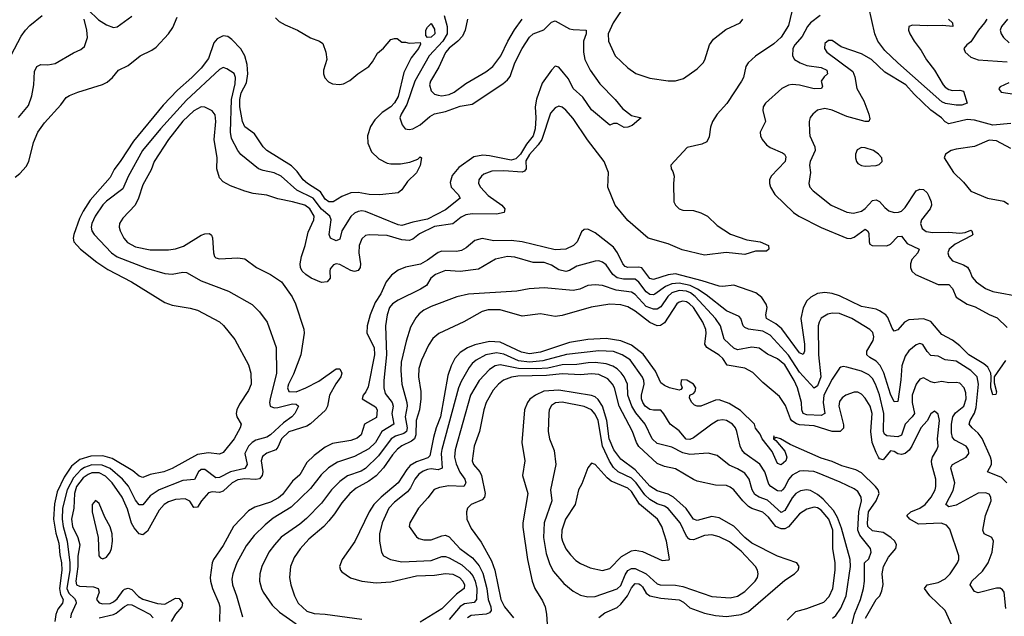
# Model space of a CAD drawing. Header units: inches. Extents: x 1682530 to 1839546, y 640742 to 791647.
# Tile 283 of 656: x 1711215 to 1716613, y 711478 to 714747. Entities that reach past the tile are written whole.
import ezdxf

# ---------------------------------------------------------------- set-up
doc = ezdxf.new("R2010")
doc.units = ezdxf.units.IN
doc.header["$MEASUREMENT"] = 0
doc.layers.add('B7711', color=7, linetype='Continuous')

msp = doc.modelspace()

# ---------------------------------------------------------------- linework, layer by layer
at = {"layer": 'B7711', "color": 5}
for points, elevation in [([(1714557.3, 714862.7), (1714469.2, 714730.8), (1714441.7, 714670), (1714444.1, 714630), (1714479.7, 714550), (1714550, 714483.2), (1714593, 714453), (1714670, 714426.8), (1714770, 714411.5), (1714810, 714412.9), (1714854.3, 714425.7), (1714930, 714478.5), (1714962.2, 714510), (1714972.2, 714527.8), (1714997.3, 714610), (1715019.1, 714640.9), (1715086.4, 714693.6), (1715164.3, 714730), (1715180.5, 714750)], 480), ([(1715448.7, 714791.3), (1715430, 714714.6), (1715390, 714652.2), (1715350, 714615.7), (1715250, 714547.7), (1715208.8, 714511.2), (1715195.4, 714490), (1715183.3, 714430), (1715173.2, 714410), (1715092, 714288), (1715039.7, 714230), (1715012.6, 714190), (1715002.2, 714157.8), (1714995.1, 714104.9), (1714982.5, 714077.5), (1714954.4, 714065.6), (1714874, 714046), (1714785.4, 713950), (1714786, 713930), (1714795.5, 713915.5), (1714803.2, 713890), (1714799.8, 713850), (1714802.3, 713750), (1714810.2, 713730), (1714830, 713710.2), (1714850, 713703.8), (1714910, 713702.5), (1714950, 713689.5), (1714986.2, 713670), (1715039.1, 713619.1), (1715111.8, 713571.8), (1715201.5, 713541.5), (1715274, 713530), (1715320.7, 713510), (1715322, 713490), (1715310, 713479.5), (1715250, 713478), (1715190, 713460.4), (1715088.5, 713471.5), (1714970, 713456.9), (1714846.6, 713486.6), (1714770, 713518.4), (1714661.4, 713550), (1714550, 713646.9), (1714479.9, 713730), (1714439.3, 713830), (1714443, 713910), (1714419.1, 713970), (1714328.3, 714088.3), (1714250, 714205), (1714210, 714251.8), (1714190, 714267.8), (1714170, 714272.8), (1714150, 714264.2), (1714125.5, 714234.5), (1714078.3, 714090), (1714058.4, 714061.6), (1714010, 714009), (1713990, 713973.9), (1713991, 713930), (1713983.1, 713916.9), (1713969.2, 713910.8), (1713870, 713918.4), (1713803.1, 713916.9), (1713759.9, 713900.1), (1713746, 713890), (1713732, 713870), (1713731, 713850), (1713740.5, 713830), (1713783.9, 713783.9), (1713858, 713730), (1713874.7, 713710), (1713870.3, 713690), (1713830, 713681.4), (1713696.4, 713683.6), (1713661.4, 713678.6), (1713634.5, 713665.5), (1713590, 713629.1), (1713490, 713613.9), (1713406.3, 713573.7), (1713370, 713545.2), (1713350, 713537), (1713310, 713540.1), (1713230, 713563.7), (1713131.5, 713568.5), (1713110, 713564.4), (1713090, 713547.1), (1713075.4, 713510), (1713073.4, 713470), (1713083, 713410), (1713081, 713390), (1713070, 713372.8), (1713050, 713366.8), (1713030, 713372.4), (1712970, 713405.2), (1712950, 713409), (1712936, 713404), (1712918, 713382), (1712914.6, 713370), (1712916.3, 713330), (1712900.3, 713310), (1712870, 713307.7), (1712813.6, 713330), (1712783.2, 713350), (1712764.5, 713370), (1712755.2, 713390), (1712753, 713410), (1712759.5, 713450), (1712780.2, 713510), (1712797.3, 713582.7), (1712827.9, 713650), (1712829.2, 713670), (1712806.3, 713710), (1712778.2, 713730), (1712710.2, 713749.8), (1712630, 713764.9), (1712570, 713785), (1712494.7, 713794.7), (1712450, 713807), (1712370, 713836.8), (1712330, 713858.4), (1712310, 713880.3), (1712295.4, 713930), (1712297.7, 713990), (1712281.2, 714090), (1712290.9, 714190), (1712286.6, 714226.6), (1712270, 714247.8), (1712230, 714268.6), (1712210, 714269.8), (1712170, 714247.2), (1712110, 714190.5), (1712031.3, 714090), (1711952.2, 713970), (1711934.9, 713925.1), (1711890, 713843.1), (1711866.1, 713770), (1711848.3, 713731.7), (1711779.5, 713660.5), (1711762, 713630), (1711760.6, 713610), (1711766, 713590), (1711786.3, 713550), (1711806.6, 713526.6), (1711850, 713502.2), (1711930, 713486.8), (1712030, 713485.2), (1712070, 713491.2), (1712113.4, 713506.6), (1712210, 713566.4), (1712230, 713573.5), (1712254.9, 713574.9), (1712267, 713567), (1712272.3, 713552.3), (1712277.1, 713470), (1712282.7, 713450), (1712290, 713442.3), (1712310, 713436.5), (1712410, 713442.7), (1712450, 713436.9), (1712513.4, 713390), (1712590.1, 713350.1), (1712650.2, 713310), (1712708.1, 713228.1), (1712727.4, 713190), (1712772.1, 713052.1), (1712774.8, 713030), (1712755.9, 712910), (1712715.6, 712804.4), (1712689.3, 712749.3), (1712683.2, 712730), (1712690.2, 712710.2), (1712730, 712708.4), (1712784.1, 712730), (1712854.1, 712765.9), (1712950, 712834.6), (1712970, 712833.8), (1712980.8, 712810), (1712975.1, 712790), (1712947.5, 712752.5), (1712913.3, 712690), (1712903.4, 712630), (1712892.1, 712607.9), (1712810, 712532.4), (1712790, 712519.1), (1712690, 712489.5), (1712649.6, 712450.4), (1712630, 712405.3), (1712618.4, 712390), (1712569.1, 712370.9), (1712546.6, 712353.4), (1712538.3, 712330), (1712547.5, 712270), (1712544.4, 712250), (1712530, 712231), (1712510, 712226.6), (1712450, 712230.7), (1712410, 712225), (1712379.1, 712210), (1712330, 712163.3), (1712310, 712157.1), (1712270, 712159.3), (1712250, 712153.6), (1712211.6, 712110), (1712190, 712075.1), (1712170, 712074.3), (1712148.3, 712108.3), (1712122.3, 712122.3), (1712070, 712118.7), (1712030, 712105), (1712007.5, 712090), (1711979.7, 712060.3), (1711915.3, 711944.7), (1711890, 711923.4), (1711870, 711929.9), (1711841.8, 711961.8), (1711828.7, 711988.7), (1711805.7, 712065.7), (1711776.1, 712130), (1711721.9, 712210), (1711686.2, 712246.2), (1711650, 712264), (1711610, 712263.3), (1711590, 712255.8), (1711563, 712237), (1711527.1, 712190), (1711514.7, 712150), (1711511.4, 712070), (1711499.5, 712010), (1711504.1, 711970), (1711532.8, 711910), (1711544.6, 711870), (1711532.9, 711807.1), (1711533.6, 711750), (1711522.5, 711670), (1711526.8, 711650), (1711543.6, 711643.6), (1711619.8, 711639.8), (1711645.4, 711630), (1711650.1, 711609.9), (1711636.5, 711570), (1711650.9, 711550.9), (1711670, 711545.9), (1711710, 711547.3), (1711730, 711557.5), (1711750, 711573.3), (1711781.3, 711618.7), (1711790, 711626.7), (1711810, 711631.8), (1711830, 711625), (1711865.9, 711585.9), (1711890, 711571.2), (1711970, 711547.2), (1712010, 711545.2), (1712070, 711576.6), (1712090, 711575.5), (1712107.3, 711550), (1712103.7, 711530), (1712069.7, 711490.3), (1712044.8, 711450)], 480), ([(1711590, 714802), (1711647.1, 714747.1), (1711690, 714719.3), (1711730, 714704.9), (1711750, 714707.9), (1711830, 714765.8)], 460), ([(1716307.7, 714750), (1716328.5, 714730), (1716330.6, 714710), (1716275, 714715), (1716190, 714712.7), (1716110, 714717), (1716090.4, 714710), (1716088.3, 714690), (1716095, 714670), (1716119.4, 714630), (1716158.2, 714578.2), (1716187.6, 714527.6), (1716231.5, 714471.5), (1716277.6, 714390), (1716290, 714376.6), (1716310, 714365.3), (1716330, 714360.1), (1716370, 714361.5), (1716390, 714355.3), (1716410.3, 714290), (1716380.6, 714279.4), (1716350, 714278.5), (1716291.8, 714288.2), (1716270, 714297.7), (1716029.4, 714510), (1715958.9, 714578.9), (1715920.3, 714630), (1715903, 714670), (1715870, 714815.1)], 520), ([(1711167.2, 714552.8), (1711223.3, 714656.7), (1711246.5, 714690), (1711270, 714716.2), (1711338.9, 714770)], 480), ([(1711190, 713883.7), (1711215.7, 713904.3), (1711250, 713942.6), (1711264.8, 713970), (1711290, 714074), (1711314.5, 714130), (1711350, 714182.3), (1711439.6, 714280.4), (1711470, 714320.3), (1711487.9, 714332.1), (1711534.5, 714350), (1711668, 714392), (1711694.7, 714405.3), (1711723.5, 714430), (1711757.2, 714470), (1711810, 714496.4), (1711875.1, 714550), (1711939.8, 714580.2), (1711963.4, 714596.6), (1712030.6, 714669.4), (1712054.7, 714705.3), (1712078.7, 714761.3)], 440), ([(1711208.3, 714211.7), (1711262.7, 714277.3), (1711281, 714330), (1711292, 714390), (1711296.6, 714463.4), (1711308.5, 714491.5), (1711330, 714501.3), (1711370, 714499.7), (1711410, 714506.5), (1711510, 714565.7), (1711550, 714583.1), (1711570, 714600.4), (1711586, 714650), (1711583.2, 714690), (1711569.1, 714750)], 460), ([(1712618, 714758), (1712637.6, 714737.6), (1712670, 714719), (1712738.8, 714690), (1712810, 714647.7), (1712858, 714630), (1712876.1, 714616.1), (1712893, 714570), (1712899.3, 714530), (1712881.3, 714470), (1712880.3, 714450), (1712888.3, 714428.3), (1712907.5, 714407.5), (1712930, 714396.5), (1712967.8, 714392.2), (1712990, 714395.5), (1713025.6, 714414.4), (1713069, 714450), (1713129.5, 714490.5), (1713150, 714516), (1713175.9, 714564.1), (1713209.4, 714590.6), (1713250, 714638), (1713270, 714644.7), (1713283.6, 714643.6), (1713310, 714624.7), (1713330, 714624.7), (1713350, 714618), (1713410, 714622), (1713413.2, 714613.2), (1713401.6, 714590), (1713361.1, 714538.9), (1713321.5, 714458.5), (1713290, 714326.4), (1713270, 714292.3), (1713250.1, 714270), (1713201.8, 714238.2), (1713162.3, 714197.7), (1713138.5, 714161.5), (1713122, 714110), (1713122.8, 714070), (1713143.6, 714023.6), (1713184.7, 713984.7), (1713230, 713960.8), (1713250, 713956.5), (1713303.3, 713956.7), (1713353.6, 713966.4), (1713397, 713983), (1713410, 713994.8), (1713418, 713990), (1713410, 713948), (1713390, 713908.7), (1713340.3, 713859.7), (1713310, 713814.5), (1713290, 713798.7), (1713190, 713787.8), (1713130.2, 713789.8), (1713070, 713799.8), (1713030, 713798), (1712981, 713779), (1712934, 713750), (1712910, 713748.4), (1712890, 713763.1), (1712864.3, 713804.3), (1712792.3, 713850), (1712770, 713869.9), (1712736, 713916), (1712705.6, 713945.6), (1712569.8, 714030), (1712549.8, 714050), (1712502.6, 714122.6), (1712450, 714160.7), (1712436.3, 714190), (1712421.8, 714270), (1712421.5, 714310), (1712430, 714347.1), (1712458.9, 714401.1), (1712466.3, 714450), (1712462, 714502), (1712449.4, 714549.4), (1712427.7, 714587.7), (1712378.4, 714638.4), (1712355.5, 714655.5), (1712330, 714659), (1712297.7, 714642.3), (1712279.5, 714620.5), (1712250, 714534.3), (1712210, 714482.2), (1712159.2, 714430), (1712079.2, 714360.8), (1712001.7, 714278.3), (1711838.6, 714081.4), (1711770, 713974.8), (1711733.6, 713926.4), (1711710, 713881.8), (1711601.7, 713758.3), (1711562, 713698), (1711542.9, 713657.1), (1711511.5, 713570), (1711507.1, 713550), (1711512.1, 713530), (1711548.9, 713488.9), (1711638.6, 713418.6), (1711697.6, 713377.6), (1711827.6, 713310), (1712010, 713197.1), (1712050, 713182), (1712150, 713166.7), (1712190, 713155.5), (1712310, 713092.3), (1712332.2, 713072.2), (1712395.2, 712995.2), (1712470, 712856.3), (1712482, 712810), (1712483.1, 712750), (1712470, 712716), (1712419.7, 712640.3), (1712404.6, 712610), (1712401.7, 712590), (1712405.7, 712570), (1712428.7, 712530), (1712424.4, 712510), (1712390.1, 712450), (1712330, 712375.8), (1712310, 712366.6), (1712250, 712374.5), (1712190, 712364.3), (1712050, 712287.2), (1712005.5, 712270), (1711930, 712255.7), (1711890, 712238.2), (1711870, 712246), (1711835, 712275), (1711721.7, 712341.7), (1711670, 712357.7), (1711604.3, 712355.8), (1711543.8, 712336.2), (1711498.7, 712301.3), (1711459.2, 712240.8), (1711420.5, 712159.5), (1711405.9, 712094.1), (1711400.1, 712010), (1711413.8, 711933.8), (1711430, 711878.4), (1711434.8, 711814.8), (1711443.4, 711770), (1711445.1, 711730), (1711433.6, 711630), (1711437.9, 711597.9), (1711452.7, 711570), (1711449.4, 711550), (1711423.6, 711516.4), (1711412.7, 711487.3), (1711406.6, 711450)], 440), ([(1713541.6, 714770), (1713559.5, 714710), (1713558.9, 714670), (1713534.6, 714630), (1713459.4, 714550), (1713382, 714410), (1713338.2, 714281.8), (1713306.9, 714230), (1713299.7, 714210), (1713311.2, 714171.2), (1713328.2, 714150), (1713350, 714144.7), (1713370, 714149.4), (1713410, 714171.8), (1713464, 714216), (1713490, 714231.5), (1713550, 714243.4), (1713630, 714273.2), (1713696.3, 714283.7), (1713864, 714396), (1713890, 714417.1), (1713904.2, 714435.8), (1713929.5, 714510), (1713970.7, 714590), (1714009.4, 714650.6), (1714030, 714669.1), (1714088.1, 714691.9), (1714130, 714733.4), (1714150, 714740.2), (1714230, 714698), (1714250, 714693.1), (1714320.7, 714690), (1714320.9, 714670), (1714306.3, 714630), (1714306.7, 714570), (1714314, 714530), (1714342.4, 714470), (1714395.9, 714395.9), (1714480.4, 714310), (1714519.9, 714259.9), (1714570, 714223), (1714622, 714210), (1714573.3, 714166.7), (1714550, 714158.4), (1714530, 714157), (1714490, 714179), (1714470, 714178), (1714450, 714169), (1714350, 714252.7), (1714302.2, 714322.2), (1714250, 714369.8), (1714223.2, 714423.2), (1714196.5, 714456.5), (1714170, 714486.2), (1714150, 714492), (1714130, 714471.1), (1714080.4, 714399.6), (1714049, 714311), (1714040.9, 714270), (1714044.6, 714210), (1714040.9, 714150), (1714030.7, 714110), (1713994.5, 714065.5), (1713961.6, 714010), (1713936, 713984), (1713910, 713977.1), (1713790, 714001.9), (1713754.9, 714005.1), (1713704.6, 713995.4), (1713623, 713937), (1713585.7, 713894.3), (1713574.8, 713854.8), (1713580.2, 713830), (1713619.6, 713790), (1713630.3, 713770), (1713550, 713705.8), (1713450, 713654.4), (1713370, 713637.9), (1713310, 713619.7), (1713290, 713622.7), (1713110, 713695.4), (1713090, 713699.1), (1713070, 713696.7), (1713050, 713686.4), (1713030, 713668), (1712981.4, 713590), (1712970, 713543.7), (1712950, 713535.4), (1712919.6, 713550), (1712911, 713570), (1712922.6, 713650), (1712914.4, 713670), (1712869.2, 713709.2), (1712823.6, 713770), (1712733.5, 713813.5), (1712647.7, 713890), (1712610, 713908.2), (1712550, 713919.9), (1712524.5, 713930), (1712427.6, 714007.6), (1712410.4, 714030.4), (1712377, 714097), (1712370.4, 714130), (1712376.6, 714310), (1712396.4, 714396.4), (1712398.6, 714430), (1712390, 714451.5), (1712350, 714477.8), (1712330, 714484.5), (1712310, 714473.5), (1712130, 714306.4), (1711987.3, 714150), (1711888.9, 714030), (1711810, 713888.1), (1711779.8, 713820.2), (1711690, 713753.3), (1711670, 713732.6), (1711627.9, 713670), (1711610.1, 713630), (1711606.9, 713610), (1711610, 713590.6), (1711622.4, 713570), (1711718.5, 713470), (1711750, 713447), (1711910, 713384.7), (1712010, 713355.9), (1712050, 713353), (1712110, 713362.9), (1712130, 713361.6), (1712210, 713316.3), (1712360.3, 713260.3), (1712490, 713186.5), (1712530, 713146), (1712571.1, 713090), (1712620.8, 712950), (1712623.1, 712810), (1712587.5, 712670), (1712584.9, 712650), (1712588.4, 712630), (1712610, 712620.3), (1712630, 712622.2), (1712710, 712642.4), (1712730, 712641.1), (1712744.4, 712630), (1712724.3, 712590), (1712707.1, 712570), (1712662, 712538), (1712590, 712472.5), (1712570, 712458.6), (1712510, 712443.2), (1712489.4, 712430.6), (1712470, 712410.6), (1712450.1, 712370), (1712461.7, 712310), (1712450, 712287.5), (1712370, 712269.1), (1712310, 712238.5), (1712290, 712236.9), (1712230, 712282.3), (1712210, 712281.7), (1712195, 712270), (1712172.7, 712227.3), (1712110, 712221.3), (1711979.3, 712170), (1711930, 712137.2), (1711890, 712089.1), (1711870, 712087.8), (1711850, 712114.5), (1711811.3, 712191.3), (1711778, 712230), (1711710, 712287.6), (1711666.6, 712306.5), (1711610, 712307.3), (1711570, 712293.1), (1711550, 712280.5), (1711510, 712237.1), (1711475.7, 712170), (1711450, 712070.9), (1711447.5, 712010), (1711453.2, 711970), (1711475.2, 711890), (1711489.7, 711770), (1711490.2, 711730), (1711473.5, 711630), (1711484.4, 711604.4), (1711516.2, 711576.2), (1711523.2, 711563.2), (1711524.3, 711550), (1711496.6, 711490), (1711493.1, 711470)], 460), ([(1713670.3, 714750), (1713656.9, 714690), (1713642.5, 714657.5), (1713617.6, 714630), (1713570, 714592.1), (1713550, 714566.8), (1713513, 714487), (1713467, 714410), (1713461.9, 714390), (1713470, 714356.5), (1713490, 714339.7), (1713510, 714333.1), (1713530, 714330.8), (1713570, 714337), (1713596.8, 714350), (1713661.6, 714398.4), (1713770, 714461.3), (1713808.8, 714490), (1713852.5, 714550), (1713890.4, 714629.6), (1713927.6, 714692.4), (1713970.7, 714750)], 480), ([(1715603.8, 714770), (1715550, 714729.9), (1715534.6, 714710), (1715505.4, 714654.6), (1715464.6, 714610), (1715454.6, 714590), (1715451.6, 714550), (1715462.3, 714530), (1715493.4, 714510), (1715530, 714495.5), (1715610, 714484.4), (1715641.1, 714470), (1715644.8, 714450), (1715625.1, 714434.9), (1715610.1, 714410), (1715616.2, 714383.8), (1715611.8, 714370), (1715570, 714368), (1715490, 714388.2), (1715450, 714391.9), (1715430, 714389), (1715393.4, 714370), (1715303.5, 714290), (1715291, 714270), (1715289.4, 714250), (1715304.5, 714190), (1715275.4, 714130), (1715275.8, 714110), (1715285.2, 714090), (1715310, 714061.7), (1715330, 714047.5), (1715397.7, 714017.7), (1715408.9, 714010), (1715415.5, 713995.5), (1715412, 713970), (1715335.6, 713890), (1715326.4, 713870), (1715326.2, 713850), (1715331.3, 713830), (1715355.8, 713790), (1715456.9, 713690), (1715487.2, 713670), (1715610, 713608.2), (1715750, 713549.4), (1715770, 713548.3), (1715790, 713556), (1715850, 713598.9), (1715862.8, 713590), (1715870, 713577.1), (1715872.8, 713530), (1715876.7, 713516.7), (1715889.2, 713509.2), (1715970, 713507.7), (1715990, 713517.3), (1716030, 713558.6), (1716050, 713560.3), (1716081.5, 713521.5), (1716146.3, 713490), (1716138.6, 713470), (1716106.8, 713433.2), (1716099.5, 713410), (1716099.8, 713390), (1716106.5, 713370), (1716126.3, 713350), (1716250, 713296.4), (1716310, 713296.6), (1716330, 713274.4), (1716350, 713226.3), (1716409, 713189), (1716453.5, 713173.5), (1716530, 713131.4), (1716574.1, 713114.1), (1716630, 713060.6)], 520), ([(1716516.9, 714750), (1716505.5, 714730), (1716472.8, 714690), (1716430, 714625.6), (1716408.4, 714610), (1716392, 714590), (1716398.9, 714570), (1716430, 714542.2), (1716470, 714526.6), (1716630, 714516)], 540), ([(1716631.7, 714750), (1716598.2, 714710), (1716591.1, 714690), (1716595.5, 714670), (1716609.2, 714650), (1716640, 714620)], 560), ([(1716650, 714179), (1716549.9, 714169.9), (1716450, 714196.1), (1716410, 714199.9), (1716310, 714176.1), (1716290, 714187.5), (1716269.8, 714210), (1716211.4, 714251.4), (1716119.2, 714339.2), (1716073.1, 714390), (1715959.2, 714459.2), (1715885.1, 714530), (1715830, 714560.3), (1715719.3, 714599.3), (1715670, 714632.6), (1715650, 714632.8), (1715630, 714616), (1715627, 714590), (1715640.4, 714570), (1715783.5, 714463.5), (1715794.6, 714434.6), (1715804, 714370), (1715842.8, 714302.8), (1715870.2, 714230), (1715875.3, 714204.7), (1715870.2, 714189.8), (1715850, 714189.9), (1715750, 714216.2), (1715670, 714251.3), (1715630, 714260.8), (1715589.2, 714250.8), (1715563.8, 714230), (1715549.1, 714210.9), (1715543.6, 714190), (1715544.9, 714130), (1715546.5, 714110), (1715573.8, 714050), (1715576, 714030), (1715549.4, 713970), (1715545.5, 713950), (1715550.2, 713909.8), (1715542, 713850), (1715546.5, 713830), (1715564.9, 713810), (1715663.2, 713730), (1715750, 713692.1), (1715786.7, 713686.7), (1715830, 713697.4), (1715850, 713712.3), (1715890, 713756), (1715910, 713760.9), (1715930, 713750.2), (1715957.5, 713717.5), (1715979.4, 713699.4), (1716010, 713690.2), (1716032.4, 713692.4), (1716050, 713698.4), (1716070, 713718.9), (1716130, 713809.1), (1716150, 713818.9), (1716170, 713817.2), (1716190, 713798.3), (1716200.2, 713780.2), (1716212.6, 713750), (1716213.6, 713730), (1716207.8, 713710), (1716159.4, 713650), (1716154.3, 713630), (1716162.2, 713602.2), (1716185.8, 713585.8), (1716220.8, 713580.8), (1716310, 713582.4), (1716370, 713577.9), (1716398.5, 713581.5), (1716430, 713593.4), (1716435.8, 713590), (1716440.9, 713570), (1716434.9, 713565.1), (1716343.6, 713516.4), (1716311.9, 713490), (1716304.2, 713470), (1716309.1, 713450), (1716330, 713426.4), (1716390, 713403.8), (1716411.3, 713391.3), (1716424.7, 713370), (1716436.8, 713336.8), (1716459.5, 713310), (1716510, 713274.7), (1716550, 713257.8), (1716710, 713228.8)], 540), ([(1716638.4, 714401.6), (1716590, 714378.4), (1716583.1, 714370), (1716584.4, 714364.4), (1716596, 714350), (1716670, 714339.5)], 540), ([(1716650, 714041.4), (1716570, 714083.2), (1716530, 714087.3), (1716450, 714053.1), (1716350, 714038.5), (1716322.8, 714030), (1716290.7, 714010), (1716284, 713990), (1716335.5, 713910), (1716390, 713856.3), (1716430, 713808), (1716521, 713770), (1716610, 713753.1), (1716636.7, 713736.7)], 560), ([(1716619.5, 712880.5), (1716558.2, 712790), (1716557.4, 712757.4), (1716571.2, 712708.8), (1716567.1, 712692.9), (1716550, 712692), (1716538.7, 712730), (1716542.2, 712790), (1716538.7, 712810), (1716522.7, 712842.7), (1716500.6, 712860.6), (1716418.9, 712910), (1716370, 712959.9), (1716330, 712990.5), (1716270, 713021.9), (1716210, 713094.2), (1716170, 713107.1), (1716090, 713101.7), (1716066.3, 713090), (1716030, 713046.8), (1716010, 713040.7), (1715997.7, 713057.7), (1715975.5, 713115.5), (1715963.2, 713130), (1715930, 713152.4), (1715910, 713160.1), (1715830, 713175.1), (1715710, 713234.3), (1715670, 713247.1), (1715630, 713252.6), (1715590, 713246.2), (1715553.3, 713226.7), (1715530, 713207), (1715510, 713167.9), (1715497.5, 713110), (1715518.3, 712970), (1715517.4, 712930), (1715510, 712913.1), (1715490, 712922.5), (1715393, 713053), (1715360, 713080), (1715309.3, 713110), (1715305.6, 713130), (1715314, 713170), (1715308.2, 713188.2), (1715284.3, 713224.3), (1715250.4, 713250.4), (1715130, 713291.9), (1715070, 713284.6), (1715050, 713287.6), (1714956.7, 713316.7), (1714810, 713353.9), (1714770, 713349.4), (1714690, 713323.9), (1714670, 713328.5), (1714626.8, 713386.8), (1714610, 713391.6), (1714550, 713388.5), (1714533.9, 713393.9), (1714520.9, 713410), (1714493.1, 713470), (1714470, 713499.9), (1714370, 713578.5), (1714330, 713598.7), (1714310, 713597), (1714295.1, 713584.9), (1714271.3, 713530), (1714251.3, 713510), (1714209.5, 713490.5), (1714150, 713486.9), (1713970, 713530.8), (1713910, 713536.5), (1713815.1, 713535.1), (1713750, 713547.7), (1713710, 713536.6), (1713662.8, 713497.2), (1713637, 713483), (1713610, 713476.1), (1713530, 713478.1), (1713510, 713471.3), (1713451.1, 713428.9), (1713411.8, 713408.2), (1713329.7, 713390.3), (1713290, 713375.5), (1713252.7, 713347.3), (1713224.6, 713310), (1713194.8, 713245.2), (1713163.2, 713196.8), (1713137.1, 713130), (1713120.5, 713070), (1713118.8, 713030), (1713157.7, 712950), (1713160.2, 712910), (1713124.9, 712735.1), (1713111.9, 712708.1), (1713097.4, 712690), (1713093.4, 712670), (1713165.9, 712625.9), (1713175.5, 712610), (1713172, 712568), (1713105, 712530), (1713087.8, 712472.2), (1713065.7, 712454.3), (1713030, 712441.3), (1712930, 712425.2), (1712890, 712403.8), (1712830, 712359.9), (1712790, 712319.8), (1712750, 712253.9), (1712710, 712218.1), (1712655.2, 712144.8), (1712633.8, 712126.2), (1712590, 712103.3), (1712503.5, 712076.5), (1712470, 712054.9), (1712387.2, 711970), (1712330, 711865.6), (1712277.7, 711790), (1712270.1, 711770), (1712259.8, 711690), (1712261.2, 711670), (1712271.8, 711630), (1712307.6, 711550), (1712311.9, 711530), (1712310.7, 711450)], 520), ([(1716627.2, 712210), (1716597.9, 712237.9), (1716522, 712270), (1716542.9, 712310), (1716544, 712330), (1716537.8, 712350), (1716492.8, 712452.8), (1716470, 712481.9), (1716436.5, 712510), (1716421.1, 712530), (1716425.7, 712550), (1716449.7, 712590.3), (1716458.6, 712621.4), (1716472.7, 712750), (1716464.3, 712790), (1716430, 712824.4), (1716350, 712875.4), (1716290, 712882.9), (1716250, 712904.2), (1716210, 712907.7), (1716190, 712929.8), (1716166.9, 712966.9), (1716150, 712972.1), (1716130, 712965.3), (1716090, 712931.8), (1716070, 712903.9), (1716052.2, 712850), (1716046.8, 712773.2), (1716030, 712655.1), (1716010, 712653.7), (1715990, 712694.6), (1715952.6, 712812.6), (1715932.6, 712852.6), (1715910, 712876.2), (1715875.6, 712895.6), (1715860.5, 712910), (1715859.9, 712930), (1715894.4, 712990), (1715898.3, 713010), (1715893.2, 713033.2), (1715876.3, 713050), (1715776.8, 713110), (1715710, 713137.1), (1715670, 713139), (1715646.7, 713133.3), (1715610, 713110.7), (1715597.6, 713090), (1715593.6, 713070), (1715594.3, 712910), (1715607.4, 712790), (1715590, 712739.9), (1715570, 712728.6), (1715490, 712815.3), (1715430, 712908.1), (1715330, 713018.3), (1715290, 713040.9), (1715211.5, 713051.5), (1715190, 713059.8), (1715181.2, 713070), (1715169.1, 713109.1), (1715159.9, 713119.9), (1715090, 713152.5), (1714979.3, 713239.3), (1714931.4, 713271.4), (1714890.4, 713290.4), (1714830, 713302.6), (1714790, 713300.6), (1714755.2, 713284.8), (1714697.6, 713242.4), (1714690, 713238.8), (1714670, 713241.5), (1714650, 713255.9), (1714610, 713309.5), (1714590, 713324.6), (1714524.9, 713324.9), (1714490, 713332.1), (1714466.6, 713350), (1714430, 713403.2), (1714410, 713419.2), (1714390, 713425.4), (1714370, 713424.7), (1714270, 713397.3), (1714230, 713373.1), (1714210, 713367.3), (1714170, 713377.3), (1714130, 713402), (1714090, 713417), (1714030, 713416.9), (1713930, 713445), (1713890, 713449), (1713824.3, 713435.7), (1713730, 713379.4), (1713630, 713367), (1713550, 713372.8), (1713495.3, 713350), (1713468.5, 713330), (1713444.9, 713290), (1713412.9, 713270), (1713289.6, 713210.4), (1713258.5, 713190), (1713241.9, 713170), (1713229.1, 713130), (1713220.4, 713070), (1713225.6, 712910), (1713210.6, 712770.6), (1713210.6, 712730), (1713219.1, 712699.1), (1713257.2, 712650), (1713261.8, 712630), (1713255.2, 712590), (1713267, 712530), (1713199.9, 712490), (1713166, 712430), (1713130, 712395.6), (1713050, 712353.9), (1712957.6, 712322.4), (1712908.3, 712291.7), (1712867.6, 712252.4), (1712810, 712178), (1712703.3, 712076.7), (1712604.1, 712015.9), (1712560.5, 711979.5), (1712500.1, 711919.9), (1712456.6, 711863.4), (1712406.3, 711770), (1712383.2, 711710), (1712378.3, 711681.7), (1712382.4, 711650), (1712404.2, 711590), (1712435.6, 711475.6)], 540), ([(1716621, 711521), (1716612.5, 711610), (1716603.3, 711623.3), (1716590, 711631.9), (1716570, 711631.4), (1716470, 711607), (1716450, 711614), (1716425.7, 711650), (1716434.8, 711670), (1716494, 711726), (1716524.2, 711770), (1716546.6, 711830), (1716553.3, 711890), (1716544.5, 711910), (1716502.4, 711930), (1716494.8, 711950), (1716510.5, 712030), (1716540.7, 712110), (1716540.3, 712130), (1716530, 712146.3), (1716510, 712154.6), (1716470, 712152.7), (1716350, 712086.1), (1716310, 712077.8), (1716292.1, 712090), (1716332.1, 712167.9), (1716342.1, 712210), (1716319.9, 712290), (1716322.6, 712297.4), (1716329.9, 712310.1), (1716404.2, 712350), (1716418.4, 712370), (1716416.8, 712390), (1716403.5, 712410), (1716342.9, 712442.9), (1716330, 712457.7), (1716323, 712483), (1716324.2, 712530), (1716331.5, 712570), (1716346.7, 712593.3), (1716391.4, 712628.6), (1716404.2, 712670), (1716402.7, 712702.7), (1716393.6, 712730), (1716370, 712754.8), (1716350, 712759), (1716310, 712756.8), (1716270, 712764.5), (1716230, 712757.3), (1716210, 712762.7), (1716170, 712784.2), (1716150, 712778), (1716129.3, 712750.7), (1716108.5, 712690), (1716107.3, 712650), (1716121.9, 712590), (1716108.5, 712570), (1716069.1, 712530.9), (1716049.2, 712470.8), (1716030, 712461.3), (1715970, 712467.5), (1715956.6, 712476.6), (1715951.6, 712490), (1715953.7, 712590), (1715930, 712690.8), (1715907.2, 712750), (1715890, 712780.6), (1715870, 712801.6), (1715830, 712820.4), (1715750, 712843.9), (1715730, 712847), (1715717.7, 712842.3), (1715710, 712837.7), (1715670, 712777.7), (1715624, 712690), (1715620.5, 712650), (1715628.5, 712590), (1715610, 712578.9), (1715530, 712582.7), (1715510, 712589.4), (1715503.4, 712610), (1715501.8, 712650), (1715479.9, 712730), (1715461.9, 712770), (1715410, 712856.2), (1715370, 712888.3), (1715314.8, 712914.8), (1715270, 712947), (1715230, 712952.1), (1715150, 712937.9), (1715130, 712947.3), (1715076.7, 712996.7), (1715056.9, 713070), (1715029.1, 713110), (1714917.6, 713230), (1714892.4, 713250), (1714870, 713260.1), (1714830, 713262.9), (1714790.2, 713249.8), (1714767.8, 713230), (1714730, 713173.7), (1714710, 713160.5), (1714690, 713160.3), (1714650, 713176.2), (1714590, 713240.6), (1714570, 713254.5), (1714485.8, 713265.8), (1714410, 713289.9), (1714370, 713295), (1714330, 713289.8), (1714286.4, 713270), (1714250, 713263.2), (1714090, 713278), (1714007.5, 713272.5), (1713941.2, 713258.8), (1713676.5, 713243.5), (1713612, 713228), (1713470, 713175.6), (1713430, 713156), (1713404.4, 713135.6), (1713386, 713114), (1713357.9, 713062.1), (1713333.8, 712986.2), (1713305.7, 712870), (1713303.9, 712823.9), (1713309.6, 712750), (1713337.5, 712650), (1713338.8, 712630), (1713328.1, 712570), (1713338.5, 712510), (1713335.1, 712490), (1713321.3, 712478.7), (1713275, 712465), (1713252.2, 712450), (1713182.9, 712357.1), (1713110, 712287), (1713086.2, 712273.8), (1713012.8, 712247.2), (1712970, 712217.2), (1712924.1, 712170), (1712870, 712097.3), (1712786.8, 712013.2), (1712750, 711982), (1712649.3, 711910.7), (1712611, 711870), (1712581.7, 711830), (1712541.8, 711750), (1712531.9, 711710), (1712530.2, 711670), (1712540.2, 711630), (1712550, 711610.4), (1712599.4, 711539.4), (1712639.7, 711499.7), (1712730, 711437.2)], 560), ([(1716335.3, 711410), (1716288.9, 711510), (1716205.3, 711590), (1716175.3, 711630), (1716190.6, 711649.4), (1716250, 711662.5), (1716290, 711683.6), (1716315.8, 711710), (1716356.8, 711770), (1716363.4, 711790), (1716364, 711810), (1716314.9, 711954.9), (1716296.6, 711976.6), (1716267.3, 711987.3), (1716143.3, 711983.3), (1716095.4, 712010), (1716078.9, 712030), (1716100.9, 712050), (1716150, 712070.9), (1716179.3, 712090), (1716213.2, 712130), (1716233.5, 712170), (1716238.3, 712190), (1716238.4, 712230), (1716215.6, 712310), (1716214.3, 712330), (1716219.1, 712350), (1716244.1, 712390), (1716249.9, 712410), (1716248, 712450), (1716257.6, 712550), (1716250, 712586), (1716230, 712601.5), (1716210, 712588.2), (1716190.9, 712549.1), (1716155.3, 712510), (1716106.9, 712410), (1716092.1, 712387.9), (1716070.3, 712369.7), (1716050, 712364.5), (1716029, 712369), (1716010, 712381.3), (1715990, 712384.1), (1715950, 712336), (1715930, 712341.5), (1715924.4, 712350), (1715910, 712375), (1715889.3, 712430), (1715882.2, 712490), (1715889.4, 712590), (1715877.7, 712630), (1715850, 712673.6), (1715830, 712695), (1715810, 712705.3), (1715790, 712706.2), (1715745.3, 712690), (1715724.1, 712675.9), (1715710, 712655.1), (1715706.4, 712630), (1715732.4, 712527.6), (1715731.2, 712508.8), (1715713.4, 712490), (1715670.1, 712489.9), (1715570, 712522.4), (1715490, 712527.6), (1715473.2, 712533.2), (1715449.1, 712549.1), (1715440.7, 712560.7), (1715413.4, 712633.4), (1715381.7, 712681.7), (1715290, 712759.6), (1715233.9, 712813.9), (1715190, 712837.4), (1715094, 712854), (1715070.5, 712890.5), (1715050, 712909.4), (1714982.4, 712950), (1714972, 712970), (1714979.2, 713030), (1714977.2, 713050), (1714960.8, 713090), (1714910, 713169.4), (1714887.7, 713190), (1714870, 713200.6), (1714850, 713205.1), (1714830, 713199.6), (1714818.2, 713190), (1714750, 713086.8), (1714728.6, 713071.4), (1714710, 713070.4), (1714670, 713088.7), (1714590, 713149.5), (1714550, 713173.8), (1714510, 713184), (1714450, 713188.4), (1714347.5, 713172.5), (1714190, 713125.6), (1714150, 713120.2), (1714070, 713135.5), (1713970, 713122), (1713850, 713157.8), (1713783.5, 713156.5), (1713750, 713147.4), (1713650, 713090.9), (1713512.2, 713027.8), (1713480.6, 712999.4), (1713456.8, 712963.2), (1713418.5, 712881.5), (1713403.8, 712836.2), (1713400.7, 712790), (1713413.9, 712710), (1713413.9, 712670), (1713407.3, 712610), (1713388.2, 712550), (1713387, 712473), (1713378.9, 712450), (1713363.2, 712436.8), (1713310, 712412.8), (1713286.3, 712393.7), (1713258, 712362), (1713208.9, 712291.1), (1713170, 712248.4), (1713130, 712219.2), (1713060.3, 712179.7), (1713024.6, 712150), (1712981, 712099), (1712941.4, 712038.6), (1712910, 712000.2), (1712882.1, 711970), (1712800.2, 711899.8), (1712752.3, 711847.7), (1712720, 711800), (1712699.8, 711750), (1712695, 711690), (1712702, 711650), (1712721.3, 711590), (1712741.5, 711550), (1712790, 711506.4), (1712830, 711492.6), (1712890, 711490.1), (1713090, 711462.5)], 580), ([(1715852.4, 711467.6), (1715910, 711569.2), (1715931.8, 711590), (1715942.8, 711617.2), (1715948.7, 711651.3), (1715944.3, 711710), (1715951.9, 711750), (1715978.1, 711801.9), (1716018.4, 711850), (1716021.6, 711870), (1716012.4, 711890), (1715991.5, 711910), (1715950, 711936.2), (1715890, 711946.8), (1715865.4, 711970), (1715862.7, 711990), (1715868.6, 712050), (1715910.3, 712110), (1715926.6, 712150), (1715921.6, 712170), (1715907.2, 712190), (1715830, 712263.9), (1715799.6, 712279.6), (1715722.6, 712302.6), (1715670, 712326.4), (1715610, 712344.9), (1715439.1, 712419.1), (1715385.6, 712450), (1715362.4, 712457.6), (1715352.5, 712452.5), (1715350, 712466), (1715348.7, 712450), (1715361.1, 712441.1), (1715410, 712382.3), (1715421.8, 712350), (1715416.1, 712330), (1715390, 712308.7), (1715370, 712315.5), (1715340.7, 712380.7), (1715285.1, 712450), (1715275.5, 712475.5), (1715250, 712509.3), (1715242.9, 712530), (1715166.3, 712606.3), (1715104.5, 712644.5), (1715050, 712663.9), (1715030, 712663.1), (1714950, 712629.8), (1714928.7, 712628.7), (1714914.9, 712634.9), (1714899.5, 712650), (1714887.2, 712672.8), (1714889, 712690), (1714910, 712698.4), (1714918.3, 712710), (1714922, 712730), (1714909.7, 712750), (1714872.1, 712772.1), (1714846.6, 712773.4), (1714841.3, 712770), (1714839.6, 712750), (1714846.4, 712730), (1714839.9, 712720.1), (1714830, 712717.4), (1714777, 712730), (1714750, 712741.8), (1714730, 712758), (1714700.5, 712820.5), (1714634.1, 712914.1), (1714570, 712964.2), (1714510, 712987.9), (1714430, 712999.8), (1714330, 712994.1), (1714230, 712977.4), (1714070, 712925), (1714010, 712916), (1713965.6, 712925.6), (1713850, 712980.5), (1713790, 712983), (1713710, 712965.7), (1713670, 712949.9), (1713630, 712923.2), (1713601.2, 712890), (1713581, 712850), (1713563, 712797), (1713522.2, 712570), (1713498, 712510), (1713482.8, 712457.2), (1713463.3, 712356.7), (1713453.3, 712346.7), (1713390, 712325.1), (1713356.6, 712303.4), (1713337.6, 712282.4), (1713290.7, 712209.3), (1713196.3, 712130), (1713157.4, 712090), (1713130.1, 712050), (1713051.8, 711888.2), (1712982.3, 711790), (1712967.4, 711750), (1712973.4, 711730), (1712981, 711721), (1713027.9, 711687.9), (1713090.7, 711670.7), (1713170, 711660.9), (1713250, 711667.3), (1713390, 711700.1), (1713490, 711702.6), (1713550, 711712), (1713590, 711709.6), (1713626.3, 711690), (1713644.5, 711670), (1713653.3, 711650), (1713651.3, 711630), (1713610, 711599.5), (1713530, 711518.9), (1713410, 711446.4)], 620), ([(1715772.1, 711407.9), (1715792.5, 711490), (1715824.3, 711570), (1715841.5, 711630), (1715846.8, 711670), (1715847.5, 711770), (1715870, 711793.1), (1715883.9, 711830), (1715879.1, 711850), (1715821.7, 711921.7), (1715809.9, 711950), (1715814.9, 712050), (1715829.9, 712110), (1715828.7, 712130), (1715810, 712162.3), (1715790, 712176.8), (1715713.1, 712213.1), (1715590, 712264.4), (1715569.4, 712270.6), (1715510, 712275.4), (1715490, 712273), (1715450, 712251), (1715430, 712227.8), (1715410, 712186.1), (1715396.8, 712170), (1715390, 712163.8), (1715370, 712165.9), (1715333.7, 712190), (1715322.5, 712202.5), (1715299.7, 712270), (1715272.3, 712312.3), (1715191.4, 712370), (1715174.4, 712390), (1715164.6, 712410), (1715147.6, 712490), (1715139.3, 712510), (1715123.9, 712530), (1715090, 712551.3), (1715070, 712554.8), (1715043.1, 712550), (1715009.2, 712530), (1714910, 712456.2), (1714890, 712447.2), (1714869.2, 712449.2), (1714830, 712493.5), (1714780.7, 712530), (1714747.1, 712587.1), (1714730, 712606.9), (1714690, 712606.6), (1714670, 712611.6), (1714645, 712630), (1714630.9, 712650), (1714624.6, 712670), (1714624.3, 712690), (1714638.2, 712750), (1714636.8, 712770), (1714629, 712789), (1714562.4, 712882.4), (1714518.2, 712910), (1714470, 712928.7), (1714390, 712933.2), (1714212.3, 712912.3), (1714082.7, 712877.3), (1714010, 712870.6), (1713950, 712877.7), (1713870, 712913.8), (1713830, 712921.7), (1713770, 712909.9), (1713718.3, 712881.7), (1713696.4, 712863.6), (1713678.8, 712841.2), (1713635.1, 712764.9), (1713620.8, 712730), (1713528.7, 712391.3), (1713526.2, 712370), (1713531.3, 712288.7), (1713510, 712280.6), (1713470, 712285.2), (1713450, 712282.8), (1713426.4, 712273.6), (1713403.3, 712256.7), (1713381.1, 712230), (1713357.5, 712182.5), (1713340.5, 712159.5), (1713270, 712103.2), (1713238.6, 712070), (1713201.9, 711990), (1713188.4, 711930), (1713186.9, 711890), (1713198.6, 711830), (1713208.7, 711808.7), (1713248.3, 711788.3), (1713310, 711777.2), (1713470, 711782.8), (1713530, 711805.1), (1713550, 711804.9), (1713570, 711797.9), (1713639.5, 711759.5), (1713681.5, 711721.5), (1713699.3, 711699.3), (1713712.7, 711670), (1713721.7, 711630), (1713719.1, 711570), (1713706, 711554), (1713654.3, 711545.7), (1713630, 711531.6), (1713570, 711461)], 640), ([(1715671.6, 711468.4), (1715690, 711482.7), (1715718, 711522), (1715747, 711590), (1715769.9, 711750), (1715769.1, 711790), (1715721, 711961), (1715699.1, 712019.1), (1715677.5, 712057.5), (1715620.2, 712120.2), (1715590, 712145.9), (1715550, 712167.7), (1715529.6, 712170.4), (1715495.4, 712164.6), (1715469.5, 712150.5), (1715450, 712126.5), (1715410, 712056.7), (1715390, 712046.9), (1715314.6, 712114.6), (1715270, 712130.7), (1715245.4, 712145.4), (1715231.7, 712170), (1715215.3, 712230), (1715190, 712261.9), (1715150, 712286.5), (1715105.3, 712305.3), (1715038.9, 712358.9), (1714990, 712372.3), (1714890, 712365.2), (1714850, 712373.4), (1714790, 712405.2), (1714710, 712424.3), (1714683.2, 712450), (1714644.4, 712530), (1714592.9, 712592.9), (1714570.3, 712630), (1714549.9, 712690), (1714548.2, 712750), (1714529, 712790), (1714512.9, 712812.9), (1714490, 712834.4), (1714467.8, 712847.8), (1714430, 712861), (1714370, 712868.4), (1714332.3, 712867.7), (1714270, 712857.9), (1714190, 712855.4), (1714110, 712837.8), (1714046.8, 712833.2), (1713950, 712835.5), (1713850, 712855.2), (1713822.4, 712850), (1713790, 712830.4), (1713734.8, 712770), (1713686.1, 712690), (1713603, 712390), (1713599.6, 712350), (1713607.2, 712312.8), (1713627.9, 712267.9), (1713654.8, 712230), (1713660.4, 712210), (1713658.2, 712201.8), (1713650, 712188.7), (1713568.1, 712191.9), (1713515.9, 712184.1), (1713487.7, 712172.3), (1713453.2, 712126.9), (1713400.7, 712070), (1713353.1, 711990), (1713350.4, 711970), (1713390, 711914), (1713404.1, 711904.1), (1713430, 711896.6), (1713470, 711896.3), (1713530, 711918.6), (1713550, 711921.6), (1713570, 711913), (1713628.8, 711850), (1713698, 711798), (1713733.8, 711753.8), (1713753.6, 711713.6), (1713776.8, 711630), (1713783.2, 711570), (1713797.6, 711530), (1713799.8, 711510), (1713790, 711497.6), (1713773.1, 711490), (1713690, 711481.8), (1713670, 711469.3)], 660), ([(1715422.8, 711457.2), (1715470, 711503.6), (1715530, 711519.7), (1715624.5, 711555.5), (1715654, 711586), (1715673.1, 711630), (1715686.5, 711730), (1715685.4, 711770), (1715673.9, 711850), (1715672.9, 711950), (1715650.7, 712010.7), (1715610, 712060.3), (1715590, 712072.3), (1715570, 712075.1), (1715530, 712065), (1715490, 712039.2), (1715430, 711968.6), (1715410, 711957.8), (1715390, 711956.5), (1715361.1, 711970), (1715321, 712021), (1715290, 712047.8), (1715230, 712067.9), (1715210, 712080.3), (1715179.2, 712110), (1715130, 712170.6), (1715110, 712186.1), (1715090, 712193.9), (1715030, 712196.3), (1714930, 712219), (1714910, 712226.6), (1714810, 712285.8), (1714750, 712298.2), (1714710, 712314.8), (1714610, 712408.3), (1714596.7, 712430), (1714574.1, 712490), (1714502, 712630), (1714475.3, 712730), (1714465.9, 712750), (1714438.9, 712778.9), (1714390, 712803.6), (1714350, 712807.4), (1714290, 712801.5), (1714190, 712807), (1714103.1, 712796.9), (1713946.6, 712793.4), (1713911.2, 712788.8), (1713867.8, 712772.2), (1713839.8, 712750), (1713810, 712717.7), (1713771.6, 712650), (1713758.8, 712610), (1713735.9, 712490), (1713707.5, 712410), (1713695.9, 712330), (1713702.3, 712310), (1713737.1, 712270), (1713747.4, 712250), (1713767.7, 712150), (1713763, 712130), (1713750, 712116.5), (1713690.4, 712090), (1713670.3, 712070), (1713664, 712050), (1713666.2, 712010), (1713690, 711959.5), (1713744.2, 711884.2), (1713802.3, 711782.3), (1713820.3, 711730), (1713852.7, 711570), (1713872.5, 711530), (1713922.9, 711470)], 680), ([(1714389.6, 711470.4), (1714423, 711497.1), (1714490, 711526.9), (1714510, 711543.9), (1714547.3, 711590), (1714570, 711634), (1714590, 711657.4), (1714610, 711655.6), (1714618.2, 711650), (1714630, 711638.6), (1714650, 711604.5), (1714670, 711589.7), (1714730, 711576.9), (1714830, 711567.2), (1714854.8, 711554.8), (1714890, 711524.8), (1714970, 711495.2), (1715030, 711481.9), (1715090, 711477.6), (1715170, 711487.8), (1715210, 711503.7), (1715410, 711676), (1715462.4, 711710), (1715483.5, 711730), (1715488, 711750), (1715476.2, 711770), (1715370, 711807.5), (1715230, 711879.2), (1715190, 711909.9), (1715130, 711971.3), (1715050, 712017.2), (1715010, 712025.4), (1714930, 712003.7), (1714910, 712010.5), (1714868.3, 712068.3), (1714799.1, 712130), (1714770, 712146.4), (1714710, 712166.2), (1714670, 712191.7), (1714590, 712281.2), (1714510, 712339), (1714472.7, 712390), (1714446.3, 712450), (1714434.6, 712550), (1714410, 712628.6), (1714386.5, 712666.5), (1714370, 712680.7), (1714350, 712688.6), (1714170, 712717.8), (1714089, 712711), (1714043.5, 712690), (1714012.8, 712667.2), (1713998.5, 712650), (1713983.3, 712610), (1713968.8, 712430), (1713984.6, 712330), (1713971.3, 712250), (1714000.4, 712150), (1713973.5, 711990), (1713973.1, 711966.9), (1713999.1, 711790), (1714023.9, 711670), (1714039.4, 711630), (1714082, 711562), (1714095.8, 711530), (1714104, 711490), (1714108, 711408)], 720), ([(1711650, 711469.8), (1711730, 711488.6), (1711744.3, 711495.7), (1711790, 711532.2), (1711810, 711542.8), (1711830, 711540.9), (1711928.6, 711490), (1711945.8, 711470)], 460)]:
    msp.add_lwpolyline(points, dxfattribs=dict(at, elevation=elevation))
for points, elevation in [([(1713450, 714649.6), (1713441.2, 714661.2), (1713442, 714690), (1713450, 714706), (1713470, 714726.8), (1713490, 714694.8), (1713490.9, 714670), (1713470, 714651.8)], 440), ([(1715830, 714047.3), (1715806.3, 714033.7), (1715798.4, 714010), (1715798.4, 713990), (1715802.4, 713970), (1715810, 713959.1), (1715830, 713948.4), (1715850, 713944.9), (1715910, 713948.4), (1715926.6, 713953.4), (1715944, 713970), (1715941.2, 713990), (1715923.7, 714010), (1715897, 714030), (1715850, 714045.1)], 560), ([(1714190, 712651.1), (1714152.4, 712647.6), (1714130, 712633.5), (1714118.6, 712610), (1714115.8, 712590), (1714112.6, 712490), (1714119.7, 712450), (1714145.5, 712385.5), (1714155, 712310), (1714125.3, 712170), (1714133.2, 712110), (1714091.2, 711990), (1714086.4, 711910), (1714101.9, 711821.9), (1714121.1, 711761.1), (1714142.4, 711722.5), (1714197.4, 711657.4), (1714250, 711615.2), (1714290, 711594.4), (1714330, 711585.2), (1714370, 711585.5), (1714490, 711627.8), (1714510, 711646.7), (1714534.9, 711705.1), (1714550, 711728.4), (1714570, 711740.1), (1714590, 711740.6), (1714650.6, 711710.6), (1714710, 711655.4), (1714727, 711650), (1714810, 711647.6), (1714850, 711641.9), (1715010, 711586.5), (1715110, 711579.3), (1715150, 711588.2), (1715190, 711613.2), (1715247.2, 711670), (1715259.8, 711690), (1715263.9, 711710), (1715260.2, 711730), (1715249.8, 711750), (1715170, 711834.2), (1715106.4, 711886.4), (1715050, 711912.5), (1715010, 711924.7), (1714970, 711921.1), (1714910, 711896.6), (1714890, 711897.9), (1714882.8, 711902.8), (1714870, 711916.2), (1714836.7, 711990), (1714770, 712068.9), (1714750, 712080.9), (1714710, 712094), (1714670, 712117.9), (1714643, 712143), (1714594.9, 712210), (1714570, 712234.5), (1714496.5, 712270), (1714470, 712293.2), (1714448.1, 712328.1), (1714409.7, 712409.7), (1714385.9, 712550), (1714370, 712585.8), (1714350, 712609.4), (1714310, 712627.9)], 740), ([(1714350, 712317.6), (1714330, 712292.3), (1714296.2, 712203.8), (1714278.5, 712170), (1714260.6, 712090), (1714207.5, 712010), (1714186.9, 711950), (1714185.8, 711910), (1714190.1, 711890), (1714210, 711846.7), (1714234.2, 711814.2), (1714264.2, 711784.2), (1714290, 711767.5), (1714343.3, 711743.3), (1714410, 711729.4), (1714450, 711739.4), (1714515.1, 711804.9), (1714570, 711835.9), (1714590, 711839.6), (1714630, 711833.3), (1714737.1, 711782.9), (1714773.6, 711786.4), (1714777.2, 711790), (1714776.2, 711803.8), (1714762, 711890), (1714735.5, 711970), (1714711.8, 712010), (1714612.8, 712092.8), (1714570, 712161.6), (1714550, 712180.7), (1714458.5, 712218.5), (1714435.9, 712235.9), (1714370, 712309.7)], 760), ([(1711630, 712112.8), (1711611.9, 712090), (1711611.9, 712050), (1711645, 711910), (1711648.5, 711808.5), (1711657.6, 711797.6), (1711670, 711792.2), (1711690, 711801.7), (1711710, 711829.3), (1711717.7, 711850), (1711724.5, 711890), (1711721.4, 711930), (1711710, 711968.7), (1711681, 712021), (1711650, 712095.3)], 520)]:
    msp.add_lwpolyline(points, close=True, dxfattribs=dict(at, elevation=elevation))

doc.saveas('drawing.dxf')
